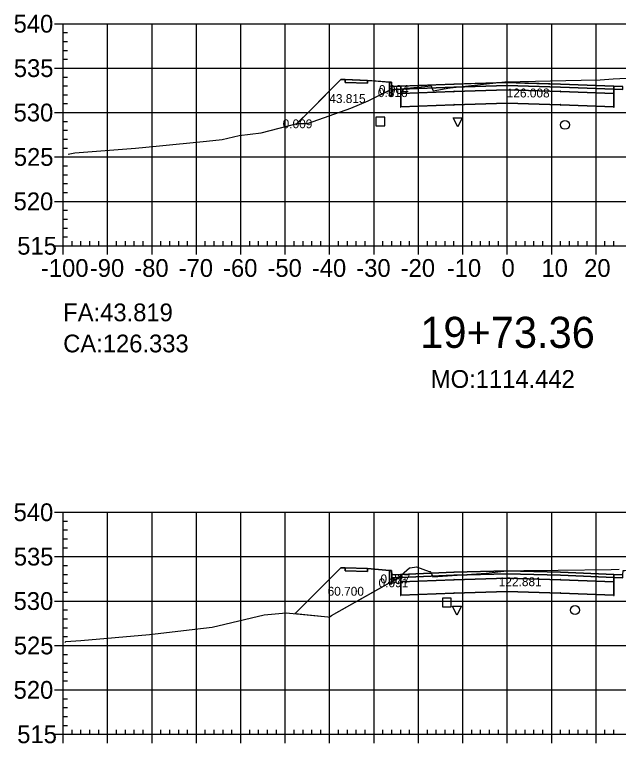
# Model space of a CAD drawing. Extents: x 704834 to 709892, y 372981 to 377533.
# Drawn here: x 705200.9 to 705336.9, y 373950.8 to 374114.9 of the extents above; entities that cross this region are included whole.
import ezdxf

# ---------------------------------------------------------------- set-up
doc = ezdxf.new("R2010")
doc.units = 0
for name, color, linetype in [('1', 7, 'Continuous'), ('10', 7, 'Continuous'), ('13', 7, 'Continuous'), ('14', 7, 'Continuous'), ('57', 7, 'Continuous'), ('59', 7, 'Continuous'), ('Default_Xsect', 7, 'Continuous'), ('Existing', 7, 'Continuous')]:
    doc.layers.add(name, color=color, linetype=linetype)

msp = doc.modelspace()

# ---------------------------------------------------------------- linework, layer by layer
for points in [[(705274.37, 374100.23), (705264.3, 374090.15)], [(705275.37, 374100.27), (705274.37, 374100.23)], [(705285.37, 374099.67), (705280.37, 374100.07)], [(705274.37, 373990.29), (705264.07, 373979.99)], [(705275.37, 373990.33), (705274.37, 373990.29)], [(705285.37, 373989.73), (705280.37, 373990.13)]]:
    msp.add_lwpolyline(points)
for points in [[(705280.37, 374100.07), (705275.37, 374100.27), (705275.37, 374099.6), (705280.37, 374099.4)], [(705285.87, 374098.67), (705285.79, 374099.67), (705285.37, 374099.67), (705285.37, 374096.67), (705285.87, 374096.67)], [(705287.87, 374098.75), (705285.87, 374098.67), (705285.87, 374098), (705287.87, 374098.08)], [(705311.87, 374098.92), (705323.87, 374098.56), (705335.87, 374098.08), (705335.87, 374098.75), (705323.87, 374099.23), (705311.87, 374099.59), (705299.87, 374099.23), (705287.87, 374098.75), (705287.87, 374098.08), (705299.87, 374098.56)], [(705311.87, 374097.92), (705323.87, 374097.56), (705335.87, 374097.08), (705335.87, 374098.08), (705323.87, 374098.56), (705311.87, 374098.92), (705299.87, 374098.56), (705287.87, 374098.08), (705287.87, 374097.08), (705299.87, 374097.56)], [(705311.82, 374098.87), (705311.92, 374098.87), (705311.92, 374098.97), (705311.82, 374098.97)], [(705335.87, 374098.08), (705337.87, 374098), (705337.87, 374098.67), (705335.87, 374098.75)], [(705287.82, 374097.03), (705287.92, 374097.03), (705287.92, 374097.13), (705287.82, 374097.13)], [(705311.87, 374094.92), (705323.87, 374094.56), (705335.87, 374094.08), (705335.87, 374097.08), (705323.87, 374097.56), (705311.87, 374097.92), (705299.87, 374097.56), (705287.87, 374097.08), (705287.87, 374094.08), (705299.87, 374094.56)], [(705299.82, 374097.51), (705299.92, 374097.51), (705299.92, 374097.61), (705299.82, 374097.61)], [(705311.82, 374097.87), (705311.92, 374097.87), (705311.92, 374097.97), (705311.82, 374097.97)], [(705323.82, 374097.51), (705323.92, 374097.51), (705323.92, 374097.61), (705323.82, 374097.61)], [(705335.82, 374097.03), (705335.92, 374097.03), (705335.92, 374097.13), (705335.82, 374097.13)], [(705287.82, 374094.03), (705287.92, 374094.03), (705287.92, 374094.13), (705287.82, 374094.13)], [(705299.82, 374094.51), (705299.92, 374094.51), (705299.92, 374094.61), (705299.82, 374094.61)], [(705311.82, 374094.87), (705311.92, 374094.87), (705311.92, 374094.97), (705311.82, 374094.97)], [(705323.82, 374094.51), (705323.92, 374094.51), (705323.92, 374094.61), (705323.82, 374094.61)], [(705335.82, 374094.03), (705335.92, 374094.03), (705335.92, 374094.13), (705335.82, 374094.13)], [(705280.37, 373990.13), (705275.37, 373990.33), (705275.37, 373989.66), (705280.37, 373989.46)], [(705285.87, 373988.73), (705285.79, 373989.73), (705285.37, 373989.73), (705285.37, 373986.73), (705285.87, 373986.73)], [(705287.87, 373988.81), (705285.87, 373988.73), (705285.87, 373988.06), (705287.87, 373988.14)], [(705311.87, 373988.98), (705323.87, 373988.62), (705335.87, 373988.14), (705335.87, 373988.81), (705323.87, 373989.29), (705311.87, 373989.65), (705299.87, 373989.29), (705287.87, 373988.81), (705287.87, 373988.14), (705299.87, 373988.62)], [(705311.87, 373987.98), (705323.87, 373987.62), (705335.87, 373987.14), (705335.87, 373988.14), (705323.87, 373988.62), (705311.87, 373988.98), (705299.87, 373988.62), (705287.87, 373988.14), (705287.87, 373987.14), (705299.87, 373987.62)], [(705311.82, 373988.93), (705311.92, 373988.93), (705311.92, 373989.03), (705311.82, 373989.03)], [(705335.87, 373988.14), (705337.87, 373988.06), (705337.87, 373988.73), (705335.87, 373988.81)], [(705287.82, 373987.09), (705287.92, 373987.09), (705287.92, 373987.19), (705287.82, 373987.19)], [(705311.87, 373984.98), (705323.87, 373984.62), (705335.87, 373984.14), (705335.87, 373987.14), (705323.87, 373987.62), (705311.87, 373987.98), (705299.87, 373987.62), (705287.87, 373987.14), (705287.87, 373984.14), (705299.87, 373984.62)], [(705299.82, 373987.57), (705299.92, 373987.57), (705299.92, 373987.67), (705299.82, 373987.67)], [(705311.82, 373987.93), (705311.92, 373987.93), (705311.92, 373988.03), (705311.82, 373988.03)], [(705323.82, 373987.57), (705323.92, 373987.57), (705323.92, 373987.67), (705323.82, 373987.67)], [(705335.82, 373987.09), (705335.92, 373987.09), (705335.92, 373987.19), (705335.82, 373987.19)], [(705287.82, 373984.09), (705287.92, 373984.09), (705287.92, 373984.19), (705287.82, 373984.19)], [(705299.82, 373984.57), (705299.92, 373984.57), (705299.92, 373984.67), (705299.82, 373984.67)], [(705311.82, 373984.93), (705311.92, 373984.93), (705311.92, 373985.03), (705311.82, 373985.03)], [(705323.82, 373984.57), (705323.92, 373984.57), (705323.92, 373984.67), (705323.82, 373984.67)], [(705335.82, 373984.09), (705335.92, 373984.09), (705335.92, 373984.19), (705335.82, 373984.19)]]:
    msp.add_lwpolyline(points, close=True)
at = {"layer": '1'}
for points in [[(705264.51, 374090.37), (705264.58, 374090.38), (705266.87, 374090.37), (705276.65, 374093.84), (705280.58, 374095.48), (705285.37, 374097.84), (705285.37, 374099.67), (705280.37, 374100.07), (705280.37, 374099.4), (705275.37, 374099.6), (705275.37, 374100.27), (705274.37, 374100.23), (705267.53, 374093.39)], [(705285.37, 374097.84), (705285.58, 374097.94), (705285.87, 374097.97), (705285.87, 374096.67), (705285.37, 374096.67)], [(705285.87, 374097.97), (705286.44, 374098.02), (705285.87, 374098)], [(705264.3, 374090.15), (705264.3, 374090.31), (705264.51, 374090.37)], [(705300.72, 374089.59), (705299.72, 374091.59), (705301.72, 374091.59)], [(705264.07, 373979.99), (705271.46, 373979.25), (705271.77, 373979.2), (705272.3, 373979.58), (705285.37, 373986.95), (705285.37, 373989.73), (705280.37, 373990.13), (705280.37, 373989.46), (705275.37, 373989.66), (705275.37, 373990.33), (705274.37, 373990.29)], [(705285.37, 373986.95), (705285.87, 373987.23), (705285.87, 373986.73), (705285.37, 373986.73)], [(705285.87, 373987.23), (705287.27, 373988.02), (705287.39, 373988.12), (705285.87, 373988.06)], [(705300.53, 373979.64), (705299.53, 373981.64), (705301.53, 373981.64)]]:
    msp.add_lwpolyline(points, close=True, dxfattribs=at)
for points in [[(705337.87, 374098), (705335.87, 374098.08), (705335.87, 374097.08), (705335.87, 374094.08), (705323.87, 374094.56), (705311.87, 374094.92), (705299.87, 374094.56), (705287.87, 374094.08), (705287.87, 374097.08), (705287.87, 374098.08), (705286.44, 374098.02), (705291.59, 374098.5), (705292.43, 374098.56), (705292.59, 374098.63), (705294.71, 374098.83), (705294.99, 374098.26), (705295.18, 374097.74), (705298.93, 374098.4), (705299.03, 374098.41), (705311.33, 374099.71), (705328.49, 374100.13), (705332.79, 374100.19), (705335.69, 374100.4), (705340.12, 374100.65)], [(705337.87, 373988.06), (705335.87, 373988.14), (705335.87, 373987.14), (705335.87, 373984.14), (705323.87, 373984.62), (705311.87, 373984.98), (705299.87, 373984.62), (705287.87, 373984.14), (705287.87, 373987.14), (705287.87, 373988.14), (705287.39, 373988.12), (705289.85, 373990.27), (705289.98, 373990.27), (705291.46, 373990.52), (705294.28, 373989.47), (705294.47, 373989.48), (705294.62, 373989.32), (705295.07, 373988.25), (705307.12, 373989.11), (705311.75, 373989.6), (705315.62, 373989.7), (705323.33, 373989.79), (705335.27, 373989.91), (705337.08, 373989.98)]]:
    msp.add_lwpolyline(points, dxfattribs=at)
at = {"layer": '10'}
for points in [[(705282.28, 374089.81), (705284.28, 374089.81), (705284.28, 374091.81), (705282.28, 374091.81)], [(705297.26, 373981.48), (705299.26, 373981.48), (705299.26, 373983.48), (705297.26, 373983.48)]]:
    msp.add_lwpolyline(points, close=True, dxfattribs=at)
at = {"layer": '13'}
for centre in [(705324.86, 374090.04), (705327.12, 373980.79)]:
    msp.add_circle(centre, 1, dxfattribs=at)
at = {"layer": '14'}
for points in [[(705287.87, 374098.75), (705287.87, 374098.8), (705287.87, 374098.75), (705287.82, 374098.75), (705287.87, 374098.75), (705287.87, 374098.7), (705287.87, 374098.75), (705287.92, 374098.75)], [(705299.87, 374099.23), (705299.87, 374099.28), (705299.87, 374099.23), (705299.82, 374099.23), (705299.87, 374099.23), (705299.87, 374099.18), (705299.87, 374099.23), (705299.92, 374099.23)], [(705311.87, 374099.59), (705311.87, 374099.64), (705311.87, 374099.59), (705311.82, 374099.59), (705311.87, 374099.59), (705311.87, 374099.54), (705311.87, 374099.59), (705311.92, 374099.59)], [(705323.87, 374099.23), (705323.87, 374099.28), (705323.87, 374099.23), (705323.82, 374099.23), (705323.87, 374099.23), (705323.87, 374099.18), (705323.87, 374099.23), (705323.92, 374099.23)], [(705335.87, 374098.75), (705335.87, 374098.8), (705335.87, 374098.75), (705335.82, 374098.75), (705335.87, 374098.75), (705335.87, 374098.7), (705335.87, 374098.75), (705335.92, 374098.75)], [(705264.3, 374090.15), (705264.3, 374090.2), (705264.3, 374090.15), (705264.25, 374090.15), (705264.3, 374090.15), (705264.3, 374090.1), (705264.3, 374090.15), (705264.35, 374090.15)], [(705287.87, 373988.81), (705287.87, 373988.86), (705287.87, 373988.81), (705287.82, 373988.81), (705287.87, 373988.81), (705287.87, 373988.76), (705287.87, 373988.81), (705287.92, 373988.81)], [(705299.87, 373989.29), (705299.87, 373989.34), (705299.87, 373989.29), (705299.82, 373989.29), (705299.87, 373989.29), (705299.87, 373989.24), (705299.87, 373989.29), (705299.92, 373989.29)], [(705311.87, 373989.65), (705311.87, 373989.7), (705311.87, 373989.65), (705311.82, 373989.65), (705311.87, 373989.65), (705311.87, 373989.6), (705311.87, 373989.65), (705311.92, 373989.65)], [(705323.87, 373989.29), (705323.87, 373989.34), (705323.87, 373989.29), (705323.82, 373989.29), (705323.87, 373989.29), (705323.87, 373989.24), (705323.87, 373989.29), (705323.92, 373989.29)], [(705335.87, 373988.81), (705335.87, 373988.86), (705335.87, 373988.81), (705335.82, 373988.81), (705335.87, 373988.81), (705335.87, 373988.76), (705335.87, 373988.81), (705335.92, 373988.81)], [(705264.07, 373979.99), (705264.07, 373980.04), (705264.07, 373979.99), (705264.02, 373979.99), (705264.07, 373979.99), (705264.07, 373979.94), (705264.07, 373979.99), (705264.12, 373979.99)]]:
    msp.add_lwpolyline(points, dxfattribs=at)
at = {"layer": '57'}
for p, q in [((705209.87, 374112.82), (705211.87, 374112.82)), ((705211.87, 374112.82), (705411.87, 374112.82)), ((705211.87, 374062.82), (705211.87, 374112.82)), ((705211.87, 374062.82), (705211.87, 374112.82)), ((705221.87, 374062.82), (705221.87, 374112.82)), ((705231.87, 374062.82), (705231.87, 374112.82)), ((705241.87, 374062.82), (705241.87, 374112.82)), ((705251.87, 374062.82), (705251.87, 374112.82)), ((705261.87, 374062.82), (705261.87, 374112.82)), ((705271.87, 374062.82), (705271.87, 374112.82)), ((705281.87, 374062.82), (705281.87, 374112.82)), ((705291.87, 374062.82), (705291.87, 374112.82)), ((705301.87, 374062.82), (705301.87, 374112.82)), ((705311.87, 374062.82), (705311.87, 374112.82)), ((705321.87, 374062.82), (705321.87, 374112.82)), ((705331.87, 374062.82), (705331.87, 374112.82)), ((705211.87, 374110.82), (705212.87, 374110.82)), ((705211.87, 374108.82), (705212.87, 374108.82)), ((705211.87, 374106.82), (705212.87, 374106.82)), ((705211.87, 374104.82), (705212.87, 374104.82)), ((705209.87, 374102.82), (705211.87, 374102.82)), ((705211.87, 374102.82), (705411.87, 374102.82)), ((705211.87, 374100.82), (705212.87, 374100.82)), ((705211.87, 374098.82), (705212.87, 374098.82)), ((705211.87, 374096.82), (705212.87, 374096.82)), ((705211.87, 374094.82), (705212.87, 374094.82)), ((705209.87, 374092.82), (705211.87, 374092.82)), ((705211.87, 374092.82), (705411.87, 374092.82)), ((705211.87, 374090.82), (705212.87, 374090.82)), ((705211.87, 374088.82), (705212.87, 374088.82)), ((705211.87, 374086.82), (705212.87, 374086.82)), ((705211.87, 374084.82), (705212.87, 374084.82)), ((705209.87, 374082.82), (705211.87, 374082.82)), ((705211.87, 374082.82), (705411.87, 374082.82)), ((705211.87, 374080.82), (705212.87, 374080.82)), ((705211.87, 374078.82), (705212.87, 374078.82)), ((705211.87, 374076.82), (705212.87, 374076.82)), ((705211.87, 374074.82), (705212.87, 374074.82)), ((705209.87, 374072.82), (705211.87, 374072.82)), ((705211.87, 374072.82), (705411.87, 374072.82)), ((705211.87, 374070.82), (705212.87, 374070.82)), ((705211.87, 374068.82), (705212.87, 374068.82)), ((705211.87, 374066.82), (705212.87, 374066.82)), ((705211.87, 374064.82), (705212.87, 374064.82)), ((705209.87, 374062.82), (705211.87, 374062.82)), ((705211.87, 374062.82), (705411.87, 374062.82)), ((705211.87, 374062.82), (705411.87, 374062.82)), ((705211.87, 374060.82), (705211.87, 374062.82)), ((705213.87, 374062.82), (705213.87, 374063.82)), ((705215.87, 374062.82), (705215.87, 374063.82)), ((705217.87, 374062.82), (705217.87, 374063.82)), ((705219.87, 374062.82), (705219.87, 374063.82)), ((705221.87, 374060.82), (705221.87, 374062.82)), ((705223.87, 374062.82), (705223.87, 374063.82)), ((705225.87, 374062.82), (705225.87, 374063.82)), ((705227.87, 374062.82), (705227.87, 374063.82)), ((705229.87, 374062.82), (705229.87, 374063.82)), ((705231.87, 374060.82), (705231.87, 374062.82)), ((705233.87, 374062.82), (705233.87, 374063.82)), ((705235.87, 374062.82), (705235.87, 374063.82)), ((705237.87, 374062.82), (705237.87, 374063.82)), ((705239.87, 374062.82), (705239.87, 374063.82)), ((705241.87, 374060.82), (705241.87, 374062.82)), ((705243.87, 374062.82), (705243.87, 374063.82)), ((705245.87, 374062.82), (705245.87, 374063.82)), ((705247.87, 374062.82), (705247.87, 374063.82)), ((705249.87, 374062.82), (705249.87, 374063.82)), ((705251.87, 374060.82), (705251.87, 374062.82)), ((705253.87, 374062.82), (705253.87, 374063.82)), ((705255.87, 374062.82), (705255.87, 374063.82)), ((705257.87, 374062.82), (705257.87, 374063.82)), ((705259.87, 374062.82), (705259.87, 374063.82)), ((705261.87, 374060.82), (705261.87, 374062.82)), ((705263.87, 374062.82), (705263.87, 374063.82)), ((705265.87, 374062.82), (705265.87, 374063.82)), ((705267.87, 374062.82), (705267.87, 374063.82)), ((705269.87, 374062.82), (705269.87, 374063.82)), ((705271.87, 374060.82), (705271.87, 374062.82)), ((705273.87, 374062.82), (705273.87, 374063.82)), ((705275.87, 374062.82), (705275.87, 374063.82)), ((705277.87, 374062.82), (705277.87, 374063.82)), ((705279.87, 374062.82), (705279.87, 374063.82)), ((705281.87, 374060.82), (705281.87, 374062.82)), ((705283.87, 374062.82), (705283.87, 374063.82)), ((705285.87, 374062.82), (705285.87, 374063.82)), ((705287.87, 374062.82), (705287.87, 374063.82)), ((705289.87, 374062.82), (705289.87, 374063.82)), ((705291.87, 374060.82), (705291.87, 374062.82)), ((705293.87, 374062.82), (705293.87, 374063.82)), ((705295.87, 374062.82), (705295.87, 374063.82)), ((705297.87, 374062.82), (705297.87, 374063.82)), ((705299.87, 374062.82), (705299.87, 374063.82)), ((705301.87, 374060.82), (705301.87, 374062.82)), ((705303.87, 374062.82), (705303.87, 374063.82)), ((705305.87, 374062.82), (705305.87, 374063.82)), ((705307.87, 374062.82), (705307.87, 374063.82)), ((705309.87, 374062.82), (705309.87, 374063.82)), ((705311.87, 374060.82), (705311.87, 374062.82)), ((705313.87, 374062.82), (705313.87, 374063.82)), ((705315.87, 374062.82), (705315.87, 374063.82)), ((705317.87, 374062.82), (705317.87, 374063.82)), ((705319.87, 374062.82), (705319.87, 374063.82)), ((705321.87, 374060.82), (705321.87, 374062.82)), ((705323.87, 374062.82), (705323.87, 374063.82)), ((705325.87, 374062.82), (705325.87, 374063.82)), ((705327.87, 374062.82), (705327.87, 374063.82)), ((705329.87, 374062.82), (705329.87, 374063.82)), ((705331.87, 374060.82), (705331.87, 374062.82)), ((705333.87, 374062.82), (705333.87, 374063.82)), ((705335.87, 374062.82), (705335.87, 374063.82)), ((705209.87, 374002.82), (705211.87, 374002.82)), ((705211.87, 374002.82), (705411.87, 374002.82)), ((705211.87, 373952.82), (705211.87, 374002.82)), ((705211.87, 373952.82), (705211.87, 374002.82)), ((705221.87, 373952.82), (705221.87, 374002.82)), ((705231.87, 373952.82), (705231.87, 374002.82)), ((705241.87, 373952.82), (705241.87, 374002.82)), ((705251.87, 373952.82), (705251.87, 374002.82)), ((705261.87, 373952.82), (705261.87, 374002.82)), ((705271.87, 373952.82), (705271.87, 374002.82)), ((705281.87, 373952.82), (705281.87, 374002.82)), ((705291.87, 373952.82), (705291.87, 374002.82)), ((705301.87, 373952.82), (705301.87, 374002.82)), ((705311.87, 373952.82), (705311.87, 374002.82)), ((705321.87, 373952.82), (705321.87, 374002.82)), ((705331.87, 373952.82), (705331.87, 374002.82)), ((705211.87, 374000.82), (705212.87, 374000.82)), ((705211.87, 373998.82), (705212.87, 373998.82)), ((705211.87, 373996.82), (705212.87, 373996.82)), ((705211.87, 373994.82), (705212.87, 373994.82)), ((705209.87, 373992.82), (705211.87, 373992.82)), ((705211.87, 373992.82), (705411.87, 373992.82)), ((705211.87, 373990.82), (705212.87, 373990.82)), ((705211.87, 373988.82), (705212.87, 373988.82)), ((705211.87, 373986.82), (705212.87, 373986.82)), ((705211.87, 373984.82), (705212.87, 373984.82)), ((705209.87, 373982.82), (705211.87, 373982.82)), ((705211.87, 373982.82), (705411.87, 373982.82)), ((705211.87, 373980.82), (705212.87, 373980.82)), ((705211.87, 373978.82), (705212.87, 373978.82)), ((705211.87, 373976.82), (705212.87, 373976.82)), ((705211.87, 373974.82), (705212.87, 373974.82)), ((705209.87, 373972.82), (705211.87, 373972.82)), ((705211.87, 373972.82), (705411.87, 373972.82)), ((705211.87, 373970.82), (705212.87, 373970.82)), ((705211.87, 373968.82), (705212.87, 373968.82)), ((705211.87, 373966.82), (705212.87, 373966.82)), ((705211.87, 373964.82), (705212.87, 373964.82)), ((705209.87, 373962.82), (705211.87, 373962.82)), ((705211.87, 373962.82), (705411.87, 373962.82)), ((705211.87, 373960.82), (705212.87, 373960.82)), ((705211.87, 373958.82), (705212.87, 373958.82)), ((705211.87, 373956.82), (705212.87, 373956.82)), ((705211.87, 373954.82), (705212.87, 373954.82)), ((705209.87, 373952.82), (705211.87, 373952.82)), ((705211.87, 373952.82), (705411.87, 373952.82)), ((705211.87, 373952.82), (705411.87, 373952.82)), ((705211.87, 373950.82), (705211.87, 373952.82)), ((705213.87, 373952.82), (705213.87, 373953.82)), ((705215.87, 373952.82), (705215.87, 373953.82)), ((705217.87, 373952.82), (705217.87, 373953.82)), ((705219.87, 373952.82), (705219.87, 373953.82)), ((705221.87, 373950.82), (705221.87, 373952.82)), ((705223.87, 373952.82), (705223.87, 373953.82)), ((705225.87, 373952.82), (705225.87, 373953.82)), ((705227.87, 373952.82), (705227.87, 373953.82)), ((705229.87, 373952.82), (705229.87, 373953.82)), ((705231.87, 373950.82), (705231.87, 373952.82)), ((705233.87, 373952.82), (705233.87, 373953.82)), ((705235.87, 373952.82), (705235.87, 373953.82)), ((705237.87, 373952.82), (705237.87, 373953.82)), ((705239.87, 373952.82), (705239.87, 373953.82)), ((705241.87, 373950.82), (705241.87, 373952.82)), ((705243.87, 373952.82), (705243.87, 373953.82)), ((705245.87, 373952.82), (705245.87, 373953.82)), ((705247.87, 373952.82), (705247.87, 373953.82)), ((705249.87, 373952.82), (705249.87, 373953.82)), ((705251.87, 373950.82), (705251.87, 373952.82)), ((705253.87, 373952.82), (705253.87, 373953.82)), ((705255.87, 373952.82), (705255.87, 373953.82)), ((705257.87, 373952.82), (705257.87, 373953.82)), ((705259.87, 373952.82), (705259.87, 373953.82)), ((705261.87, 373950.82), (705261.87, 373952.82)), ((705263.87, 373952.82), (705263.87, 373953.82)), ((705265.87, 373952.82), (705265.87, 373953.82)), ((705267.87, 373952.82), (705267.87, 373953.82)), ((705269.87, 373952.82), (705269.87, 373953.82)), ((705271.87, 373950.82), (705271.87, 373952.82)), ((705273.87, 373952.82), (705273.87, 373953.82)), ((705275.87, 373952.82), (705275.87, 373953.82)), ((705277.87, 373952.82), (705277.87, 373953.82)), ((705279.87, 373952.82), (705279.87, 373953.82)), ((705281.87, 373950.82), (705281.87, 373952.82)), ((705283.87, 373952.82), (705283.87, 373953.82)), ((705285.87, 373952.82), (705285.87, 373953.82)), ((705287.87, 373952.82), (705287.87, 373953.82)), ((705289.87, 373952.82), (705289.87, 373953.82)), ((705291.87, 373950.82), (705291.87, 373952.82)), ((705293.87, 373952.82), (705293.87, 373953.82)), ((705295.87, 373952.82), (705295.87, 373953.82)), ((705297.87, 373952.82), (705297.87, 373953.82)), ((705299.87, 373952.82), (705299.87, 373953.82)), ((705301.87, 373950.82), (705301.87, 373952.82)), ((705303.87, 373952.82), (705303.87, 373953.82)), ((705305.87, 373952.82), (705305.87, 373953.82)), ((705307.87, 373952.82), (705307.87, 373953.82)), ((705309.87, 373952.82), (705309.87, 373953.82)), ((705311.87, 373950.82), (705311.87, 373952.82)), ((705313.87, 373952.82), (705313.87, 373953.82)), ((705315.87, 373952.82), (705315.87, 373953.82)), ((705317.87, 373952.82), (705317.87, 373953.82)), ((705319.87, 373952.82), (705319.87, 373953.82)), ((705321.87, 373950.82), (705321.87, 373952.82)), ((705323.87, 373952.82), (705323.87, 373953.82)), ((705325.87, 373952.82), (705325.87, 373953.82)), ((705327.87, 373952.82), (705327.87, 373953.82)), ((705329.87, 373952.82), (705329.87, 373953.82)), ((705331.87, 373950.82), (705331.87, 373952.82)), ((705333.87, 373952.82), (705333.87, 373953.82)), ((705335.87, 373952.82), (705335.87, 373953.82))]:
    msp.add_line(p, q, dxfattribs=at)
at = {"layer": 'Default_Xsect'}
for points in [[(705264.3, 374090.15), (705267.53, 374093.39), (705274.37, 374100.23), (705274.69, 374100.24), (705275.37, 374100.27), (705276.95, 374100.2), (705280.37, 374100.07), (705281.96, 374099.94), (705285.37, 374099.67), (705285.51, 374099.67), (705285.79, 374099.67), (705285.82, 374099.35), (705285.87, 374098.67), (705286.51, 374098.69), (705287.87, 374098.75), (705291.71, 374098.9), (705299.87, 374099.23), (705303.76, 374099.34), (705311.87, 374099.59), (705315.81, 374099.47), (705323.87, 374099.23), (705327.85, 374099.07), (705335.87, 374098.75), (705336.54, 374098.72), (705337.87, 374098.67)], [(705264.07, 373979.99), (705274.37, 373990.29), (705275.37, 373990.33), (705280.37, 373990.13), (705285.37, 373989.73), (705285.79, 373989.73), (705285.87, 373988.73), (705287.87, 373988.81), (705299.87, 373989.29), (705311.87, 373989.65), (705323.87, 373989.29), (705335.87, 373988.81), (705337.87, 373988.73), (705337.96, 373989.73), (705338.37, 373989.73), (705343.37, 373990.13), (705348.37, 373990.33), (705349.37, 373990.29), (705349.86, 373990.78)]]:
    msp.add_lwpolyline(points, dxfattribs=at)
at = {"layer": 'Existing'}
for points in [[(705212.97, 374083.41), (705214.52, 374083.78), (705228.12, 374084.77), (705232.81, 374085.21), (705244.15, 374086.35), (705247.66, 374086.73), (705251.49, 374087.64), (705256.48, 374088.22), (705264.58, 374090.38), (705266.87, 374090.37), (705276.65, 374093.84), (705280.58, 374095.48), (705285.58, 374097.94), (705291.59, 374098.5), (705292.43, 374098.56), (705292.59, 374098.63), (705294.71, 374098.83), (705294.99, 374098.26), (705295.18, 374097.74), (705298.93, 374098.4), (705299.03, 374098.41), (705311.33, 374099.71), (705328.49, 374100.13), (705332.79, 374100.19), (705335.69, 374100.4), (705340.12, 374100.65)], [(705212.23, 373973.47), (705212.49, 373973.72), (705215.85, 373973.93), (705231.3, 373975.27), (705243.48, 373976.71), (705245.41, 373976.96), (705257.11, 373979.68), (705262.06, 373980.19), (705271.46, 373979.25), (705271.77, 373979.2), (705272.3, 373979.58), (705287.27, 373988.02), (705289.85, 373990.27), (705289.98, 373990.27), (705291.46, 373990.52), (705294.28, 373989.47), (705294.47, 373989.48), (705294.62, 373989.32), (705295.07, 373988.25), (705307.12, 373989.11), (705311.75, 373989.6), (705315.62, 373989.7), (705323.33, 373989.79), (705335.27, 373989.91), (705337.08, 373989.98)]]:
    msp.add_lwpolyline(points, dxfattribs=at)

# ---------------------------------------------------------------- texts
msp.add_text('CA:126.333', height=4).set_placement((705211.87, 374038.82))
at = {"layer": '1'}
msp.add_text('19+73.36', height=7, dxfattribs=at).set_placement((705292.28, 374039.82))
at = {"layer": '14'}
for p in [(705275.34, 374100.22), (705275.34, 374099.55), (705280.34, 374099.35), (705275.34, 373990.28), (705275.34, 373989.61), (705280.34, 373989.41)]:
    msp.add_text('+', height=0.1, dxfattribs=at).set_placement(p)
at = {"layer": '57'}
for s, p in [('540', (705200.7, 374110.82)), ('535', (705200.75, 374100.82)), ('530', (705200.7, 374090.82)), ('525', (705200.75, 374080.82)), ('520', (705200.7, 374070.82)), ('515', (705201.52, 374060.82)), ('-100', (705206.86, 374055.82)), ('-90', (705217.87, 374055.82)), ('-80', (705227.87, 374055.82)), ('-70', (705237.87, 374055.82)), ('-60', (705247.87, 374055.82)), ('-50', (705257.87, 374055.82)), ('-40', (705267.87, 374055.82)), ('-30', (705277.87, 374055.82)), ('-20', (705287.87, 374055.82)), ('-10', (705298.26, 374055.82)), ('0', (705310.58, 374055.82)), ('10', (705319.57, 374055.82)), ('20', (705329.18, 374055.82)), ('540', (705200.7, 374000.82)), ('535', (705200.75, 373990.82)), ('530', (705200.7, 373980.82)), ('525', (705200.75, 373970.82)), ('520', (705200.7, 373960.82)), ('515', (705201.52, 373950.82))]:
    msp.add_text(s, height=4, dxfattribs=at).set_placement(p)
at = {"layer": '59'}
for s, height, p in [('0.004', 2, (705282.97, 374097)), ('43.815', 2, (705271.78, 374094.96)), ('0.316', 2, (705282.73, 374096.3)), ('126.008', 2, (705311.74, 374096.22)), ('0.009', 2, (705261.29, 374089.28)), ('FA:43.819', 4, (705211.87, 374045.82)), ('MO:1114.442', 4, (705294.66, 374030.82)), ('0.327', 2, (705283.31, 373986.81)), ('0.091', 2, (705282.88, 373985.92)), ('122.881', 2, (705309.95, 373986.17)), ('60.700', 2, (705271.41, 373984.02))]:
    msp.add_text(s, height=height, dxfattribs=at).set_placement(p)

doc.saveas('drawing.dxf')
